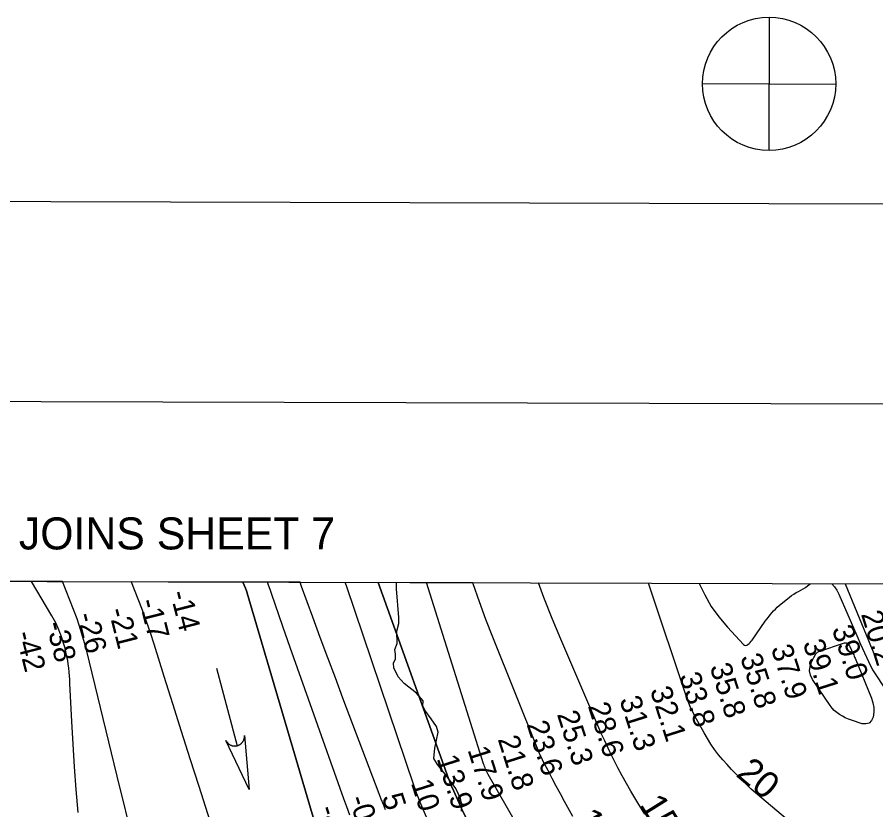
# Model space of a CAD drawing. Extents: x 3161615 to 3199515, y 867541 to 892976.
# Drawn here: x 3178249 to 3180933, y 890448 to 892925 of the extents above; entities that cross this region are included whole.
import ezdxf

# ---------------------------------------------------------------- set-up
doc = ezdxf.new("R2010")
doc.units = 0
for name, color, linetype in [('G-ANNO-NPLT', 7, 'Continuous'), ('V-ANNO-DIMS', 7, 'Continuous'), ('V-ANNO-SYMB', 7, 'Continuous'), ('V-ANNO-TEXT', 7, 'Continuous'), ('V-GRID-FRAM', 7, 'Continuous'), ('V-RIVR-EDGE', 7, 'Continuous'), ('V-RIVR-RANG', 7, 'Continuous'), ('V-STRM-FLOW', 7, 'Continuous'), ('V-TOPO-DPTH', 7, 'Continuous'), ('V-TOPO-MAJR', 7, 'Continuous'), ('V-TOPO-MINR', 7, 'Continuous'), ('V-TOPO-MINR-IDEN', 7, 'Continuous'), ('V-TOPO-WATR', 7, 'Continuous')]:
    doc.layers.add(name, color=color, linetype=linetype)

msp = doc.modelspace()

# ---------------------------------------------------------------- linework, layer by layer
at = {"layer": 'G-ANNO-NPLT'}
msp.add_lwpolyline([(3162198.1, 868225.9), (3198864.6, 868124.5), (3198931.4, 892291.1), (3162264.8, 892392.4)], close=True, dxfattribs=at)
at = {"layer": 'V-ANNO-DIMS'}
for p, q in [((3180599.7, 892925.1), (3180598.6, 892508.4)), ((3180390.8, 892717.3), (3180807.5, 892716.2))]:
    msp.add_line(p, q, dxfattribs=at)
msp.add_circle((3180599.1, 892716.8), 208.3, dxfattribs=at)
at = {"layer": 'V-ANNO-SYMB'}
msp.add_lwpolyline([(3164949.9, 868843.3), (3198033, 868751.9), (3198096.3, 891668.4), (3165013.2, 891759.8), (3164949.9, 868843.3)], dxfattribs=at)
at = {"layer": 'V-GRID-FRAM'}
msp.add_lwpolyline([(3165877.4, 891195.5), (3197229, 891108.8), (3197186.7, 872920.9), (3165819.2, 873007.6), (3165877.4, 891195.5)], dxfattribs=at)
at = {"layer": 'V-RIVR-EDGE'}
msp.add_lwpolyline([(3179637.9, 890443.3), (3179638.4, 890462.9), (3179634.1, 890483.7), (3179619.8, 890514.6), (3179594.2, 890549.9), (3179562.2, 890589.5), (3179550.9, 890608.3), (3179554, 890640.9), (3179564.2, 890690.8), (3179559, 890708.6), (3179542.5, 890731.7), (3179522.6, 890759.2), (3179517, 890773.1), (3179517.5, 890788.7), (3179496.6, 890812.7), (3179458, 890842.8), (3179439.8, 890863.7), (3179426, 890891.1), (3179425.2, 890905.9), (3179431.7, 890920.2), (3179430.9, 890934.6), (3179429.2, 890948.9), (3179436.2, 890967.2), (3179435.8, 891006.3), (3179442, 891029.7), (3179442, 891048.4), (3179434, 891138.4), (3179434, 891158)], dxfattribs=at)
at = {"layer": 'V-STRM-FLOW'}
msp.add_line((3178871.4, 890890), (3178936.8, 890648.3), dxfattribs=at)
msp.add_lwpolyline([(3178959.3, 890680.3), (3178973.9, 890511.6), (3178901.3, 890664.6), (3178902.8, 890661.9), (3178904.4, 890659.5), (3178905.2, 890658.5), (3178905.8, 890657.7), (3178906.7, 890656.8), (3178907.5, 890655.9), (3178908.3, 890655.2), (3178909.4, 890654.2), (3178910.6, 890653.3), (3178911.3, 890652.8), (3178912.2, 890652.1), (3178913.5, 890651.4), (3178914.5, 890650.8), (3178915.6, 890650.3), (3178916.3, 890649.9), (3178917.2, 890649.6), (3178918.2, 890649.2), (3178919.1, 890648.8), (3178920.1, 890648.5), (3178920.9, 890648.3), (3178922.1, 890648), (3178923.2, 890647.8), (3178924.1, 890647.6), (3178925.2, 890647.4), (3178926.2, 890647.3), (3178927, 890647.3), (3178927.7, 890647.3), (3178928.7, 890647.2), (3178929.7, 890647.2), (3178930.7, 890647.3), (3178931.7, 890647.4), (3178932.6, 890647.5), (3178933.6, 890647.6), (3178934.4, 890647.7), (3178935.6, 890648), (3178936.8, 890648.3), (3178937.2, 890648.4), (3178937.8, 890648.6), (3178938.5, 890648.8), (3178939.2, 890649), (3178939.9, 890649.3), (3178940.5, 890649.5), (3178941.2, 890649.8), (3178941.7, 890650.1), (3178942.4, 890650.4), (3178943.1, 890650.8), (3178943.6, 890651), (3178944.7, 890651.7), (3178945.4, 890652.1), (3178945.8, 890652.3), (3178946.4, 890652.8), (3178947, 890653.2), (3178947.6, 890653.7), (3178948.3, 890654.2), (3178949, 890654.8), (3178949.5, 890655.2), (3178949.9, 890655.6), (3178950.4, 890656.1), (3178950.9, 890656.6), (3178951.4, 890657.2), (3178952, 890657.8), (3178952.5, 890658.4), (3178953.1, 890659.3), (3178953.6, 890659.9), (3178954, 890660.5), (3178954.5, 890661.2), (3178954.8, 890661.7), (3178955.2, 890662.3), (3178955.7, 890663.3), (3178955.7, 890663.3), (3178956, 890663.8), (3178956.2, 890664.3), (3178956.5, 890664.9), (3178956.9, 890665.7), (3178957.1, 890666.3), (3178957.4, 890666.9), (3178957.6, 890667.6), (3178957.9, 890668.3), (3178958, 890668.8), (3178958.2, 890669.5), (3178958.5, 890670.5), (3178958.6, 890671), (3178958.7, 890671.5), (3178958.8, 890671.9), (3178958.9, 890672.4), (3178959, 890673), (3178959.1, 890673.7), (3178959.2, 890674.3), (3178959.2, 890674.9), (3178959.3, 890675.8), (3178959.3, 890676.3), (3178959.4, 890677.1), (3178959.4, 890678), (3178959.3, 890678.7), (3178959.3, 890679.2), (3178959.3, 890679.7), (3178959.3, 890680)], close=True, dxfattribs=at)
at = {"layer": 'V-TOPO-DPTH'}
for points in [[(3178390.2, 891160.9), (3177677.8, 891162.9), (3177760.6, 890818), (3177766.3, 890795.5), (3177772.2, 890773), (3177778.6, 890750.7), (3177785.2, 890728.5), (3177956.9, 890176.6)], [(3178593.7, 890421.5), (3178581.9, 890470), (3178570.1, 890518.6), (3178475.2, 890909.1), (3178466.5, 890943.3), (3178457.1, 890977.3), (3178447, 891011), (3178436.2, 891044.6), (3178390.2, 891160.9), (3178605.4, 891160.3)], [(3178593.7, 890421.5), (3178581.9, 890470), (3178570.1, 890518.6), (3178475.2, 890909.1), (3178466.5, 890943.3), (3178457.1, 890977.3), (3178447, 891011), (3178436.2, 891044.6), (3178390.2, 891160.9)], [(3178954.6, 891159.3), (3178605.4, 891160.3), (3178626.2, 891107.4), (3178639.5, 891072.5), (3178652.3, 891037.4), (3178664.3, 891002.1), (3178675.8, 890966.6), (3178707.2, 890865.7), (3178734.2, 890779.7), (3178761.3, 890693.7), (3178788.6, 890607.8), (3178816.1, 890522), (3178864.9, 890370.4)], [(3178605.4, 891160.3), (3178626.2, 891107.4), (3178639.5, 891072.5), (3178652.3, 891037.4), (3178664.3, 891002.1), (3178675.8, 890966.6), (3178707.2, 890865.7), (3178734.2, 890779.7), (3178761.3, 890693.7), (3178788.6, 890607.8), (3178816.1, 890522), (3178864.9, 890370.4)], [(3179132.8, 891158.8), (3178954.6, 891159.3), (3178962.4, 891140.2), (3178963.6, 891137), (3178965.1, 891132.7), (3178966.2, 891129.3), (3178967.3, 891125.9), (3178967.6, 891124.8), (3179165.5, 890452.9), (3179173.6, 890425.3)], [(3179173.6, 890425.3), (3179165.5, 890452.9), (3178967.6, 891124.8), (3178967.3, 891125.9), (3178966.2, 891129.3), (3178965.1, 891132.7), (3178963.6, 891137), (3178962.4, 891140.2), (3178954.6, 891159.3)], [(3179399.9, 890447.7), (3179393.3, 890464.4), (3179386.9, 890481.1), (3179380.5, 890497.9), (3179267.2, 890796.9), (3179243.4, 890860.1), (3179219.7, 890923.3), (3179196.2, 890986.6), (3179172.8, 891050), (3179137.5, 891146.1), (3179132.8, 891158.8)], [(3179399.9, 890447.7), (3179393.3, 890464.4), (3179386.9, 890481.1), (3179380.5, 890497.9), (3179267.2, 890796.9), (3179243.4, 890860.1), (3179219.7, 890923.3), (3179196.2, 890986.6), (3179172.8, 891050), (3179137.5, 891146.1), (3179132.8, 891158.8), (3179377.2, 891158.2)], [(3179377.2, 891158.2), (3179596.8, 890545.8), (3179599.7, 890538.1), (3179602.7, 890530.4), (3179605.8, 890522.8), (3179609.1, 890515.2), (3179625.8, 890477.8), (3179637.8, 890451.8), (3179650.2, 890425.9)], [(3179985.7, 890426.5), (3179959.8, 890473.6), (3179946.8, 890497.7), (3179933.8, 890521.8), (3179921, 890545.9), (3179908.3, 890570.2), (3179893.3, 890599), (3179888.3, 890609), (3179883.5, 890619), (3179879, 890629.2), (3179874.7, 890639.4), (3179735.3, 890987), (3179713.9, 891042.4), (3179693.4, 891098.1), (3179674.3, 891154.3), (3179673.4, 891157.4), (3179377.2, 891158.2)], [(3179377.2, 891158.2), (3179596.8, 890545.8), (3179599.7, 890538.1), (3179602.7, 890530.4), (3179605.8, 890522.8), (3179609.1, 890515.2), (3179625.8, 890477.8), (3179637.8, 890451.8), (3179650.2, 890425.9)]]:
    msp.add_lwpolyline(points, dxfattribs=at)
at = {"layer": 'V-TOPO-MAJR'}
for points in [[(3178439.4, 890439.9), (3178433.4, 890510.9), (3178427.9, 890582), (3178423.3, 890653.1), (3178419.4, 890724.2), (3178413.6, 890842.6), (3178412.9, 890854.6), (3178412.1, 890866.5), (3178411, 890878.5), (3178409.8, 890890.5), (3178409.7, 890891.4), (3178408.3, 890902.9), (3178406.6, 890914.2), (3178404.4, 890925.6), (3178402.1, 890936.8), (3178398.2, 890953.3), (3178397.5, 890956.3), (3178396.7, 890959.2), (3178395.8, 890962.2), (3178394.9, 890965.2), (3178385, 890994.8), (3178382.3, 891002.5), (3178379.4, 891010.1), (3178376.2, 891017.5), (3178372.8, 891024.9), (3178369.2, 891032.2), (3178365.5, 891039.4), (3178361.6, 891046.5), (3178357.5, 891053.6), (3178293, 891161.2)], [(3180837.4, 890735.5), (3180828.2, 890740.3), (3180819.2, 890745.5), (3180810.9, 890751.6), (3180803.1, 890758.2), (3180796.2, 890765.8), (3180789.9, 890774), (3180734.8, 890855.2), (3180728.7, 890868.6), (3180725.7, 890882.1), (3180727.2, 890895.9), (3180731.7, 890909.8), (3180745.1, 890935.3), (3180746.9, 890937.8), (3180750.7, 890940.4), (3180755.1, 890942.2), (3180835.1, 890969.6), (3180837.7, 890970.1), (3180840.3, 890970), (3180842.7, 890969), (3180844.9, 890967.6), (3180846.9, 890965.5), (3180848.7, 890963.3), (3180850.3, 890960.8), (3180851.6, 890958.3), (3180862.1, 890935.3), (3180863.6, 890931.8), (3180865.1, 890928.4), (3180866.6, 890924.9), (3180868.1, 890921.4), (3180919, 890796.6), (3180923.5, 890782.1), (3180926.3, 890767.4), (3180926.5, 890752.5), (3180925, 890737.3), (3180919.5, 890726.6), (3180912.2, 890719), (3180901.9, 890716.2), (3180889.8, 890716.6), (3180856.7, 890727.7), (3180846.9, 890731.4), (3180837.4, 890735.5)]]:
    msp.add_lwpolyline(points, dxfattribs=at)
at = {"layer": 'V-TOPO-MINR'}
for points in [[(3178593.7, 890421.5), (3178581.9, 890470), (3178570.1, 890518.6), (3178475.2, 890909.1), (3178466.5, 890943.3), (3178457.1, 890977.3), (3178447, 891011), (3178436.2, 891044.6), (3178390.2, 891160.9)], [(3178605.4, 891160.3), (3178626.2, 891107.4), (3178639.5, 891072.5), (3178652.3, 891037.4), (3178664.3, 891002.1), (3178675.8, 890966.6), (3178707.2, 890865.7), (3178734.2, 890779.7), (3178761.3, 890693.7), (3178788.6, 890607.8), (3178816.1, 890522), (3178864.9, 890370.4)], [(3179173.6, 890425.3), (3179165.5, 890452.9), (3178967.6, 891124.8), (3178967.3, 891125.9), (3178966.2, 891129.3), (3178965.1, 891132.7), (3178963.6, 891137), (3178962.4, 891140.2), (3178954.6, 891159.3)], [(3179288.1, 890431.2), (3179279, 890456.7), (3179270, 890482.1), (3179170.6, 890761.3), (3179147.7, 890826), (3179124.8, 890890.8), (3179102.1, 890955.6), (3179079.5, 891020.4), (3179043.8, 891123.6), (3179039.1, 891136.9), (3179034.5, 891150.2), (3179031.4, 891159.1)], [(3179399.9, 890447.7), (3179393.3, 890464.4), (3179386.9, 890481.1), (3179380.5, 890497.9), (3179267.2, 890796.9), (3179243.4, 890860.1), (3179219.7, 890923.3), (3179196.2, 890986.6), (3179172.8, 891050), (3179137.5, 891146.1), (3179132.8, 891158.8)], [(3179539.7, 890397.3), (3179507.9, 890473.3), (3179503, 890485.4), (3179498.3, 890497.5), (3179493.8, 890509.8), (3179489.5, 890522.1), (3179277.8, 891147.8), (3179274.3, 891158.5)], [(3179845.8, 890340.3), (3179721.2, 890558.5), (3179719, 890562.4), (3179716.9, 890566.4), (3179714.9, 890570.5), (3179713, 890574.6), (3179711.3, 890578.7), (3179709.6, 890582.9), (3179708.1, 890587.2), (3179706.7, 890591.4), (3179528.4, 891157.8)], [(3179985.7, 890426.5), (3179959.8, 890473.6), (3179946.8, 890497.7), (3179933.8, 890521.8), (3179921, 890545.9), (3179908.3, 890570.2), (3179893.3, 890599), (3179888.3, 890609), (3179883.5, 890619), (3179879, 890629.2), (3179874.7, 890639.4), (3179735.3, 890987), (3179713.9, 891042.4), (3179693.4, 891098.1), (3179674.3, 891154.3), (3179673.4, 891157.4)], [(3180210.4, 890434.4), (3180188.7, 890470.1), (3180167.4, 890506.1), (3180153.5, 890529.8), (3180139.7, 890554.3), (3180126.3, 890578.9), (3180113.5, 890603.9), (3180101.2, 890629.2), (3180085.2, 890663.2), (3180081.3, 890671.6), (3180077.4, 890680.1), (3180073.6, 890688.6), (3180069.9, 890697.1), (3179948.5, 890981), (3179921.4, 891046.2), (3179895.2, 891111.8), (3179878.4, 891156.8)], [(3180830.6, 890269.5), (3180543.2, 890512.6), (3180495.9, 890559.4), (3180481.6, 890574), (3180467.7, 890589), (3180454.4, 890604.4), (3180441.4, 890620.1), (3180429, 890636.4), (3180417.3, 890653), (3180406.5, 890670.3), (3180396.2, 890687.9), (3180367.1, 890740.9), (3180360.3, 890754), (3180354, 890767.4), (3180348.4, 890781.1), (3180343.4, 890795), (3180222.1, 891155.8)], [(3180380.6, 891155.4), (3180398.1, 891119.3), (3180418.5, 891083.7), (3180442.5, 891050.5), (3180468.9, 891018.8), (3180518.7, 890965), (3180522.1, 890962.8), (3180525.6, 890961.7), (3180529.2, 890962.3), (3180532.9, 890964), (3180536.6, 890967.3), (3180540, 890970.7), (3180543.1, 890974.4), (3180546.1, 890978.3), (3180587.3, 891037.1), (3180592.1, 891043.8), (3180597.1, 891050.4), (3180602.2, 891056.8), (3180607.5, 891063.2), (3180613.1, 891069.3), (3180618.8, 891075.2), (3180624.8, 891080.8), (3180631, 891086.2), (3180662.9, 891112.4), (3180669.6, 891117.5), (3180676.5, 891122.3), (3180683.7, 891126.5), (3180691.1, 891130.3), (3180698.5, 891134.2), (3180705.8, 891138.3), (3180712.8, 891143), (3180719.6, 891147.9), (3180728, 891154.4)], [(3180794.8, 891154.3), (3180803.4, 891145.2), (3180811, 891134), (3180817.4, 891122), (3180873.4, 890992.7), (3180885.3, 890965.6), (3180897.3, 890938.6), (3180909.6, 890911.6), (3180922, 890884.8), (3181191.2, 890478.9)], [(3180836.6, 891154.1), (3180909.8, 890976.5), (3180916.1, 890961.5), (3180922.5, 890946.5), (3180929, 890931.5), (3180935.6, 890916.6)]]:
    msp.add_lwpolyline(points, dxfattribs=at)
at = {"layer": 'V-TOPO-WATR'}
msp.add_lwpolyline([(3179650.2, 890425.9), (3179637.8, 890451.8), (3179625.8, 890477.8), (3179609.1, 890515.2), (3179605.8, 890522.8), (3179602.7, 890530.4), (3179599.7, 890538.1), (3179596.8, 890545.8), (3179377.2, 891158.2)], dxfattribs=at)

# ---------------------------------------------------------------- texts
at = {"layer": 'V-ANNO-TEXT'}
msp.add_text('JOINS SHEET 7', height=100, dxfattribs=at).set_placement((3178254, 891261.6))
at = {"layer": 'V-RIVR-RANG'}
for s, rotation, p in [('-14', 284.2928, (3178725.9, 891125.9)), ('-17', 284.2928, (3178629.4, 891100.1)), ('-21', 284.2928, (3178533.5, 891071.8)), ('-26', 284.2928, (3178434.2, 891056.8)), ('20.2', 287.3583, (3180885.9, 891059.5)), ('-38', 284.2928, (3178338.1, 891029.3)), ('39.0', 287.6372, (3180795, 891013.5)), ('-42', 284.2928, (3178242.6, 890999.2)), ('39.1', 287.6372, (3180704.1, 890969.3)), ('37.9', 287.6372, (3180604.4, 890952.9)), ('35.8', 287.6372, (3180508.3, 890925)), ('35.8', 287.6372, (3180413, 890895)), ('33.8', 287.6372, (3180317.1, 890866.4)), ('32.1', 287.6372, (3180226.3, 890822)), ('28.6', 287.6372, (3180032.1, 890772.7)), ('31.3', 287.6372, (3180130.9, 890792.2)), ('25.3', 287.6372, (3179935.5, 890746.7)), ('23.6', 287.6372, (3179840.6, 890715.1)), ('21.8', 287.6372, (3179750.3, 890668.9)), ('17.9', 287.6372, (3179656, 890635.6)), ('13.9', 287.6372, (3179559.6, 890608.6)), ('10', 287.6372, (3179479, 890532.2)), ('-0', 287.6372, (3179284.9, 890482.7)), ('5', 287.6372, (3179388, 890488.4)), ('-4', 287.6372, (3179189.8, 890451.6))]:
    msp.add_text(s, height=67, rotation=rotation, dxfattribs=at).set_placement(p)
at = {"layer": 'V-TOPO-MINR-IDEN'}
for s, rotation, p in [('20', 319.7768, (3180492.7, 890555.3)), ('15', 302.0138, (3180191.9, 890464)), ('10', 298.5466, (3179986.9, 890424.2))]:
    msp.add_text(s, height=83, rotation=rotation, dxfattribs=at).set_placement(p)

doc.saveas('drawing.dxf')
